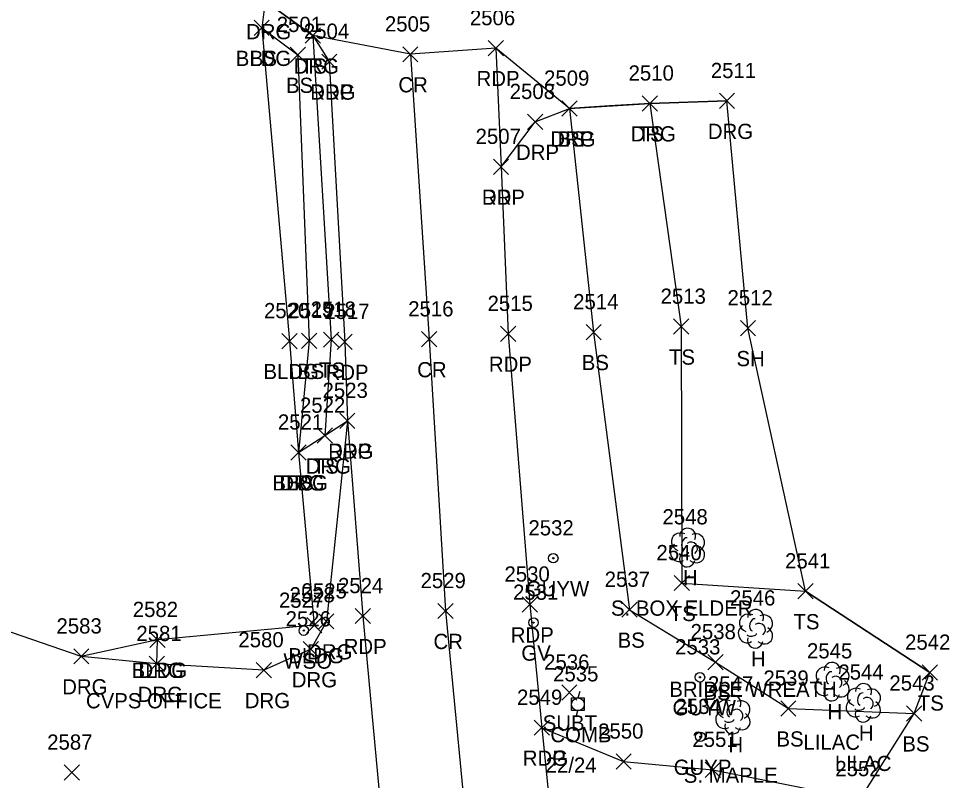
# Model space of a CAD drawing. Extents: x 1461855 to 1464118, y 556196 to 557441.
# Drawn here: x 1462321.2 to 1462443.5, y 556925.6 to 557025.7 of the extents above; entities that cross this region are included whole.
import ezdxf

# ---------------------------------------------------------------- set-up
doc = ezdxf.new("R2010")
doc.units = 0
for name, color, linetype in [('L_A', 7, 'Continuous'), ('L_C', 7, 'Continuous'), ('L_I', 7, 'Continuous'), ('L_TIC', 7, 'Continuous'), ('LBC', 7, 'Continuous'), ('LELB', 7, 'Continuous'), ('LSOGP', 7, 'Continuous'), ('LTD', 7, 'Continuous'), ('P_A', 7, 'Continuous'), ('P_I', 7, 'Continuous'), ('P_TIC', 7, 'Continuous'), ('PET', 7, 'Continuous'), ('PEU', 7, 'Continuous'), ('PRC', 7, 'Continuous'), ('R_A', 7, 'Continuous'), ('R_C', 7, 'Continuous'), ('R_I', 7, 'Continuous'), ('R_TIC', 7, 'Continuous'), ('RDG', 7, 'Continuous'), ('RDP', 7, 'Continuous'), ('U_A', 7, 'Continuous'), ('U_C', 7, 'Continuous'), ('U_I', 7, 'Continuous'), ('U_TIC', 7, 'Continuous'), ('UP', 7, 'Continuous'), ('UPGW', 7, 'Continuous'), ('UWV', 7, 'Continuous')]:
    doc.layers.add(name, color=color, linetype=linetype)

msp = doc.modelspace()

# ---------------------------------------------------------------- linework, layer by layer
at = {"layer": 'L_TIC'}
for points in [[(1462352.15, 557023.47), (1462354.15, 557025.47)], [(1462354.15, 557023.47), (1462352.15, 557025.47)], [(1462352.15, 557023.47), (1462354.15, 557025.47)], [(1462354.15, 557023.47), (1462352.15, 557025.47)], [(1462358.87, 557022.46), (1462360.87, 557024.46)], [(1462360.87, 557022.46), (1462358.87, 557024.46)], [(1462356.9, 557019.93), (1462358.9, 557021.93)], [(1462358.9, 557019.93), (1462356.9, 557021.93)], [(1462403.11, 557013.55), (1462405.11, 557015.55)], [(1462405.11, 557013.55), (1462403.11, 557015.55)], [(1462392.58, 557012.88), (1462394.58, 557014.88)], [(1462394.58, 557012.88), (1462392.58, 557014.88)], [(1462407.23, 556984.23), (1462409.23, 556986.23)], [(1462409.23, 556984.23), (1462407.23, 556986.23)], [(1462416.01, 556984.03), (1462418.01, 556986.03)], [(1462418.01, 556984.03), (1462416.01, 556986.03)], [(1462395.74, 556983.51), (1462397.74, 556985.51)], [(1462397.74, 556983.51), (1462395.74, 556985.51)], [(1462355.79, 556982.33), (1462357.79, 556984.33)], [(1462357.79, 556982.33), (1462355.79, 556984.33)], [(1462358.37, 556982.35), (1462360.37, 556984.35)], [(1462360.37, 556982.35), (1462358.37, 556984.35)], [(1462361.27, 556982.52), (1462363.27, 556984.52)], [(1462363.27, 556982.52), (1462361.27, 556984.52)], [(1462360.44, 556969.91), (1462362.44, 556971.91)], [(1462362.44, 556969.91), (1462360.44, 556971.91)], [(1462356.97, 556967.7), (1462358.97, 556969.7)], [(1462358.97, 556967.7), (1462356.97, 556969.7)], [(1462356.97, 556967.7), (1462358.97, 556969.7)], [(1462358.97, 556967.7), (1462356.97, 556969.7)], [(1462407.33, 556950.54), (1462409.33, 556952.54)], [(1462409.33, 556950.54), (1462407.33, 556952.54)], [(1462423.57, 556949.46), (1462425.57, 556951.46)], [(1462425.57, 556949.46), (1462423.57, 556951.46)], [(1462400.45, 556947.04), (1462402.45, 556949.04)], [(1462402.45, 556947.04), (1462400.45, 556949.04)], [(1462359.06, 556945), (1462361.06, 556947)], [(1462361.06, 556945), (1462359.06, 556947)], [(1462338.48, 556943.08), (1462340.48, 556945.08)], [(1462340.48, 556943.08), (1462338.48, 556945.08)], [(1462411.73, 556940.16), (1462413.73, 556942.16)], [(1462413.73, 556940.16), (1462411.73, 556942.16)], [(1462439.9, 556938.78), (1462441.9, 556940.78)], [(1462441.9, 556938.78), (1462439.9, 556940.78)], [(1462421.31, 556934.06), (1462423.31, 556936.06)], [(1462423.31, 556934.06), (1462421.31, 556936.06)], [(1462437.84, 556933.41), (1462439.84, 556935.41)], [(1462439.84, 556933.41), (1462437.84, 556935.41)], [(1462327.23, 556925.65), (1462329.23, 556927.65)], [(1462329.23, 556925.65), (1462327.23, 556927.65)]]:
    msp.add_lwpolyline(points, dxfattribs=at)
at = {"layer": 'LBC'}
msp.add_lwpolyline([(1462353.15, 557024.47), (1462356.79, 556983.33), (1462357.97, 556968.7), (1462360.06, 556946), (1462339.48, 556944.08)], dxfattribs=at)
at = {"layer": 'LELB'}
for points in [[(1462353.15, 557024.47), (1462357.9, 557020.93), (1462359.37, 556983.35), (1462357.97, 556968.7)], [(1462359.87, 557023.46), (1462362.27, 556983.52), (1462361.44, 556970.91)], [(1462393.58, 557013.88), (1462396.74, 556984.51), (1462401.45, 556948.04), (1462412.73, 556941.16), (1462422.31, 556935.06), (1462438.84, 556934.41)], [(1462404.11, 557014.55), (1462408.23, 556985.23), (1462408.33, 556951.54), (1462424.57, 556950.46), (1462440.9, 556939.78)]]:
    msp.add_lwpolyline(points, dxfattribs=at)
at = {"layer": 'LSOGP'}
msp.add_lwpolyline([(1462431.74, 556923.17), (1462438.84, 556934.41), (1462440.9, 556939.78), (1462424.57, 556950.46), (1462417.01, 556985.03), (1462414.25, 557014.88), (1462409.18, 557014.72), (1462404.11, 557014.55), (1462398.84, 557014.22), (1462393.58, 557013.88), (1462383.89, 557021.82), (1462372.67, 557021), (1462359.87, 557023.46), (1462353.6, 557027.98), (1462353.15, 557024.47), (1462356.79, 556983.33), (1462357.97, 556968.7), (1462360.06, 556946), (1462339.48, 556944.08), (1462329.46, 556941.91), (1462322.96, 556944.14), (1462316.46, 556946.37)], dxfattribs=at)
at = {"layer": 'LTD'}
for p, q in [((1462409.04, 556956.25), (1462409.04, 556956.25)), ((1462409.04, 556956.25), (1462409.04, 556956.25)), ((1462417.97, 556945.59), (1462417.97, 556945.59)), ((1462417.97, 556945.59), (1462417.97, 556945.59)), ((1462428.02, 556938.64), (1462428.02, 556938.64)), ((1462428.02, 556938.64), (1462428.02, 556938.64)), ((1462432.14, 556935.85), (1462432.14, 556935.85)), ((1462432.14, 556935.85), (1462432.14, 556935.85)), ((1462415.01, 556934.3), (1462415.01, 556934.3)), ((1462415.01, 556934.3), (1462415.01, 556934.3))]:
    msp.add_line(p, q, dxfattribs=at)
for centre in [(1462409.09, 556957.69), (1462418.02, 556947.02), (1462428.07, 556940.07), (1462432.19, 556937.29), (1462415.05, 556935.73)]:
    msp.add_arc(centre, 1.05, 335.5272, 180.9563, dxfattribs=at)
for centre, major_axis, ratio, start_param, end_param in [((1462408.25, 556956.92), (1.21, -0.51), 0.895232, 1.570796, 4.712389), ((1462410.08, 556956.84), (-1.14, -0.48), 0.949671, 1.570796, 4.712389), ((1462407.96, 556955.55), (0.58, -1.04), 0.959034, 3.141593, 6.283185), ((1462408.83, 556956.71), (-0.208, -0.792), 0.645439, 3.141593, 6.283185), ((1462409.54, 556956.09), (-0.5, 0.667), 0.989748, 3.141593, 6.283185), ((1462408.58, 556955.5), (-0.625, -0.083), 0.423636, 0, 3.141593), ((1462410.04, 556955.42), (-1.09, 0.79), 0.841452, 1.570796, 4.712389), ((1462409.04, 556954.75), (0.26, 1.06), 0.942809, 1.570796, 4.712389), ((1462417.18, 556946.26), (1.21, -0.51), 0.895232, 1.570796, 4.712389), ((1462417.76, 556946.05), (-0.208, -0.792), 0.645439, 3.141593, 6.283185), ((1462419.01, 556946.17), (-1.14, -0.48), 0.949671, 1.570796, 4.712389), ((1462416.89, 556944.88), (0.58, -1.04), 0.959034, 3.141593, 6.283185), ((1462418.47, 556945.42), (-0.5, 0.667), 0.989748, 3.141593, 6.283185), ((1462418.97, 556944.76), (-1.09, 0.79), 0.841452, 1.570796, 4.712389), ((1462417.97, 556944.09), (0.26, 1.06), 0.942809, 1.570796, 4.712389), ((1462417.51, 556944.84), (-0.625, -0.083), 0.423636, 0, 3.141593), ((1462427.23, 556939.3), (1.21, -0.51), 0.895232, 1.570796, 4.712389), ((1462429.06, 556939.22), (-1.14, -0.48), 0.949671, 1.570796, 4.712389), ((1462427.81, 556939.1), (-0.208, -0.792), 0.645439, 3.141593, 6.283185), ((1462428.52, 556938.47), (-0.5, 0.667), 0.989748, 3.141593, 6.283185), ((1462426.94, 556937.93), (0.58, -1.04), 0.959034, 3.141593, 6.283185), ((1462429.02, 556937.8), (-1.09, 0.79), 0.841452, 1.570796, 4.712389), ((1462428.02, 556937.14), (0.26, 1.06), 0.942809, 1.570796, 4.712389), ((1462427.56, 556937.89), (-0.625, -0.083), 0.423636, 0, 3.141593), ((1462431.35, 556936.52), (1.21, -0.51), 0.895232, 1.570796, 4.712389), ((1462431.93, 556936.31), (-0.208, -0.792), 0.645439, 3.141593, 6.283185), ((1462433.18, 556936.43), (-1.14, -0.48), 0.949671, 1.570796, 4.712389), ((1462414.21, 556934.97), (1.21, -0.51), 0.895232, 1.570796, 4.712389), ((1462416.05, 556934.88), (-1.14, -0.48), 0.949671, 1.570796, 4.712389), ((1462431.06, 556935.14), (0.58, -1.04), 0.959034, 3.141593, 6.283185), ((1462432.64, 556935.68), (-0.5, 0.667), 0.989748, 3.141593, 6.283185), ((1462433.14, 556935.02), (-1.09, 0.79), 0.841452, 1.570796, 4.712389), ((1462413.92, 556933.59), (0.58, -1.04), 0.959034, 3.141593, 6.283185), ((1462414.8, 556934.76), (-0.208, -0.792), 0.645439, 3.141593, 6.283185), ((1462415.51, 556934.13), (-0.5, 0.667), 0.989748, 3.141593, 6.283185), ((1462432.14, 556934.35), (0.26, 1.06), 0.942809, 1.570796, 4.712389), ((1462431.68, 556935.1), (-0.625, -0.083), 0.423636, 0, 3.141593), ((1462414.55, 556933.55), (-0.625, -0.083), 0.423636, 0, 3.141593), ((1462416.01, 556933.47), (-1.09, 0.79), 0.841452, 1.570796, 4.712389), ((1462415.01, 556932.8), (0.26, 1.06), 0.942809, 1.570796, 4.712389)]:
    msp.add_ellipse(centre, major_axis=major_axis, ratio=ratio, start_param=start_param, end_param=end_param, dxfattribs=at)
at = {"layer": 'P_TIC'}
for points in [[(1462382.89, 557020.82), (1462384.89, 557022.82)], [(1462384.89, 557020.82), (1462382.89, 557022.82)], [(1462371.67, 557020), (1462373.67, 557022)], [(1462373.67, 557020), (1462371.67, 557022)], [(1462361.03, 557019.04), (1462363.03, 557021.04)], [(1462363.03, 557019.04), (1462361.03, 557021.04)], [(1462383.58, 557005.23), (1462385.58, 557007.23)], [(1462385.58, 557005.23), (1462383.58, 557007.23)], [(1462374.13, 556982.57), (1462376.13, 556984.57)], [(1462376.13, 556982.57), (1462374.13, 556984.57)], [(1462384.51, 556983.29), (1462386.51, 556985.29)], [(1462386.51, 556983.29), (1462384.51, 556985.29)], [(1462363.05, 556982.23), (1462365.05, 556984.23)], [(1462365.05, 556982.23), (1462363.05, 556984.23)], [(1462363.4, 556971.86), (1462365.4, 556973.86)], [(1462365.4, 556971.86), (1462363.4, 556973.86)], [(1462387.37, 556947.73), (1462389.37, 556949.73)], [(1462389.37, 556947.73), (1462387.37, 556949.73)], [(1462365.43, 556946.21), (1462367.43, 556948.21)], [(1462367.43, 556946.21), (1462365.43, 556948.21)], [(1462376.28, 556946.87), (1462378.28, 556948.87)], [(1462378.28, 556946.87), (1462376.28, 556948.87)], [(1462388.95, 556931.54), (1462390.95, 556933.54)], [(1462390.95, 556931.54), (1462388.95, 556933.54)], [(1462388.95, 556931.54), (1462390.95, 556933.54)], [(1462390.95, 556931.54), (1462388.95, 556933.54)], [(1462399.68, 556927.1), (1462401.68, 556929.1)], [(1462401.68, 556927.1), (1462399.68, 556929.1)], [(1462411.4, 556926.01), (1462413.4, 556928.01)], [(1462413.4, 556926.01), (1462411.4, 556928.01)]]:
    msp.add_lwpolyline(points, dxfattribs=at)
at = {"layer": 'PET'}
for points in [[(1462383.89, 557021.82), (1462384.58, 557006.23), (1462385.51, 556984.29), (1462388.37, 556948.73), (1462389.95, 556932.54), (1462392.03, 556911.53), (1462394.3, 556882.81), (1462397.76, 556851.93), (1462399.65, 556831.99), (1462404.02, 556789.03), (1462407.72, 556744.12), (1462409.88, 556716.71), (1462411.52, 556698.02), (1462413.04, 556675.92), (1462416.6, 556635.99), (1462419.6, 556600.47)], [(1462362.03, 557020.04), (1462364.05, 556983.23), (1462364.4, 556972.86), (1462366.43, 556947.21), (1462369.72, 556911.82), (1462372.49, 556881.81), (1462376.15, 556849.73), (1462377.94, 556830.3), (1462382.42, 556787.09), (1462384.86, 556756.35), (1462386.15, 556741.35), (1462389.31, 556702.38), (1462390.63, 556682.52), (1462394.11, 556641.35), (1462397.73, 556598.46)]]:
    msp.add_lwpolyline(points, dxfattribs=at)
at = {"layer": 'PEU'}
msp.add_lwpolyline([(1462389.95, 556932.54), (1462400.68, 556928.1), (1462412.4, 556927.01), (1462431.74, 556923.17)], dxfattribs=at)
at = {"layer": 'PRC'}
msp.add_lwpolyline([(1462372.67, 557021), (1462375.13, 556983.57), (1462377.28, 556947.87), (1462380.67, 556912.86), (1462383.06, 556883.19), (1462386.59, 556850.47), (1462388.49, 556830.99), (1462393.27, 556787.23), (1462396.72, 556743.28), (1462399.49, 556711.38), (1462401.67, 556680.3), (1462405.06, 556640.86), (1462409.08, 556598.37)], dxfattribs=at)
at = {"layer": 'R_TIC'}
for points in [[(1462358.87, 557022.46), (1462360.87, 557024.46)], [(1462360.87, 557022.46), (1462358.87, 557024.46)], [(1462361.03, 557019.04), (1462363.03, 557021.04)], [(1462363.03, 557019.04), (1462361.03, 557021.04)], [(1462403.11, 557013.55), (1462405.11, 557015.55)], [(1462405.11, 557013.55), (1462403.11, 557015.55)], [(1462413.25, 557013.88), (1462415.25, 557015.88)], [(1462415.25, 557013.88), (1462413.25, 557015.88)], [(1462392.58, 557012.88), (1462394.58, 557014.88)], [(1462394.58, 557012.88), (1462392.58, 557014.88)], [(1462392.58, 557012.88), (1462394.58, 557014.88)], [(1462394.58, 557012.88), (1462392.58, 557014.88)], [(1462388.06, 557011.13), (1462390.06, 557013.13)], [(1462390.06, 557011.13), (1462388.06, 557013.13)], [(1462383.58, 557005.23), (1462385.58, 557007.23)], [(1462385.58, 557005.23), (1462383.58, 557007.23)], [(1462363.4, 556971.86), (1462365.4, 556973.86)], [(1462365.4, 556971.86), (1462363.4, 556973.86)], [(1462360.44, 556969.91), (1462362.44, 556971.91)], [(1462362.44, 556969.91), (1462360.44, 556971.91)], [(1462356.97, 556967.7), (1462358.97, 556969.7)], [(1462358.97, 556967.7), (1462356.97, 556969.7)], [(1462360.64, 556945.51), (1462362.64, 556947.51)], [(1462362.64, 556945.51), (1462360.64, 556947.51)], [(1462338.48, 556943.08), (1462340.48, 556945.08)], [(1462340.48, 556943.08), (1462338.48, 556945.08)], [(1462358.61, 556941.84), (1462360.61, 556943.84)], [(1462360.61, 556941.84), (1462358.61, 556943.84)], [(1462328.46, 556940.91), (1462330.46, 556942.91)], [(1462330.46, 556940.91), (1462328.46, 556942.91)], [(1462338.38, 556939.92), (1462340.38, 556941.92)], [(1462340.38, 556939.92), (1462338.38, 556941.92)], [(1462338.38, 556939.92), (1462340.38, 556941.92)], [(1462340.38, 556939.92), (1462338.38, 556941.92)], [(1462352.44, 556939.1), (1462354.44, 556941.1)], [(1462354.44, 556939.1), (1462352.44, 556941.1)]]:
    msp.add_lwpolyline(points, dxfattribs=at)
at = {"layer": 'RDG'}
for points in [[(1462353.6, 557027.98), (1462359.87, 557023.46), (1462362.03, 557020.04)], [(1462393.58, 557013.88), (1462404.11, 557014.55), (1462414.25, 557014.88)], [(1462357.97, 556968.7), (1462361.44, 556970.91), (1462364.4, 556972.86), (1462361.64, 556946.51), (1462359.61, 556942.84), (1462353.44, 556940.1), (1462339.38, 556940.92), (1462329.46, 556941.91), (1462316.46, 556946.37)], [(1462339.38, 556940.92), (1462339.48, 556944.08)]]:
    msp.add_lwpolyline(points, dxfattribs=at)
at = {"layer": 'RDP'}
msp.add_lwpolyline([(1462384.58, 557006.23), (1462389.06, 557012.13), (1462393.58, 557013.88)], dxfattribs=at)
at = {"layer": 'U_TIC'}
for points in [[(1462392.55, 556936.16), (1462394.55, 556938.16)], [(1462394.55, 556936.16), (1462392.55, 556938.16)]]:
    msp.add_lwpolyline(points, dxfattribs=at)
at = {"layer": 'UP'}
for p, q in [((1462394.93, 556937.28), (1462394.68, 556936.45)), ((1462393.84, 556934.78), (1462393.84, 556936.45)), ((1462393.84, 556936.45), (1462395.51, 556936.45)), ((1462395.51, 556936.45), (1462395.51, 556934.78)), ((1462395.51, 556934.78), (1462393.84, 556934.78)), ((1462394.43, 556933.95), (1462394.68, 556934.78)), ((1462394.68, 556935.62), (1462394.68, 556935.62))]:
    msp.add_line(p, q, dxfattribs=at)
msp.add_circle((1462394.68, 556935.62), 0.833, dxfattribs=at)
at = {"layer": 'UPGW'}
for centre, radius in [((1462391.44, 556954.8), 0.625), ((1462391.44, 556954.8), 0.0833), ((1462410.7, 556939.16), 0.625), ((1462410.7, 556939.16), 0.0833), ((1462410.75, 556931.34), 0.625), ((1462410.75, 556931.34), 0.0833)]:
    msp.add_circle(centre, radius, dxfattribs=at)
at = {"layer": 'UWV'}
for centre, radius in [((1462388.85, 556946.34), 0.625), ((1462358.68, 556945.29), 0.625), ((1462388.85, 556946.34), 0.0833), ((1462358.68, 556945.29), 0.0833)]:
    msp.add_circle(centre, radius, dxfattribs=at)

# ---------------------------------------------------------------- texts
at = {"layer": 'L_A'}
for s, p in [('BLDG', (1462349.74, 557019.47)), ('BS', (1462351.59, 557019.47)), ('TS', (1462358.28, 557018.46)), ('BS', (1462356.34, 557015.93)), ('TS', (1462402.52, 557009.55)), ('BS', (1462392.02, 557008.88)), ('TS', (1462406.64, 556980.23)), ('BS', (1462395.18, 556979.51)), ('SH', (1462415.5, 556980.03)), ('BLDG', (1462353.38, 556978.33)), ('BS', (1462357.81, 556978.35)), ('TS', (1462360.68, 556978.52)), ('TS', (1462359.85, 556965.91)), ('BLDG', (1462354.56, 556963.7)), ('BS', (1462356.41, 556963.7)), ('H', (1462408.47, 556951.25)), ('TS', (1462406.74, 556946.54)), ('TS', (1462422.98, 556945.46)), ('BS', (1462399.89, 556943.04)), ('BLDG', (1462356.65, 556941)), ('H', (1462417.4, 556940.59)), ('BLDG', (1462336.07, 556939.08)), ('BS', (1462411.17, 556936.16)), ('H', (1462427.45, 556933.64)), ('TS', (1462439.31, 556934.78)), ('BS', (1462420.75, 556930.06)), ('H', (1462431.58, 556930.85)), ('H', (1462414.44, 556929.3)), ('BS', (1462437.28, 556929.41))]:
    msp.add_text(s, height=2, dxfattribs=at).set_placement(p)
at = {"layer": 'L_C'}
for s, p in [('S. BOX ELDER', (1462399.02, 556947.25)), ('BRIDLE WREATH', (1462406.68, 556936.59)), ('LILAC', (1462424.29, 556929.64)), ('LILAC', (1462428.42, 556926.85)), ('S. MAPLE', (1462408.58, 556925.3))]:
    msp.add_text(s, height=2, dxfattribs=at).set_placement(p)
at = {"layer": 'L_I'}
for s, p in [('2501', (1462355.13, 557023.93)), ('2509', (1462390.23, 557016.88)), ('2510', (1462401.33, 557017.55)), ('2514', (1462394.05, 556987.51)), ('2513', (1462405.53, 556988.23)), ('2512', (1462414.32, 556988.03)), ('2520', (1462353.45, 556986.33)), ('2519', (1462356.67, 556986.35)), ('2518', (1462359.57, 556986.52)), ('2522', (1462358.18, 556973.91)), ('2521', (1462355.28, 556971.7)), ('2521', (1462355.28, 556971.7)), ('2548', (1462405.78, 556959.25)), ('2540', (1462404.99, 556954.54)), ('2541', (1462421.88, 556953.46)), ('2537', (1462398.19, 556951.04)), ('2528', (1462356.8, 556949)), ('2546', (1462414.66, 556948.59)), ('2582', (1462336.22, 556947.08)), ('2538', (1462409.47, 556944.16)), ('2542', (1462437.64, 556942.78)), ('2545', (1462424.76, 556941.64)), ('2544', (1462428.88, 556938.85)), ('2547', (1462411.75, 556937.3)), ('2539', (1462419.04, 556938.06)), ('2543', (1462435.58, 556937.41)), ('2587', (1462324.98, 556929.65))]:
    msp.add_text(s, height=2, dxfattribs=at).set_placement(p)
at = {"layer": 'P_A'}
for s, p in [('RDP', (1462381.37, 557016.82)), ('CR', (1462371.1, 557016)), ('RDP', (1462359.52, 557015.04)), ('RDP', (1462382.07, 557001.23)), ('RDP', (1462382.99, 556979.29)), ('RDP', (1462361.54, 556978.23)), ('CR', (1462373.57, 556978.57)), ('RDP', (1462361.88, 556967.86)), ('RDP', (1462385.86, 556943.73)), ('RDP', (1462363.92, 556942.21)), ('CR', (1462375.71, 556942.87)), ('RDG', (1462387.44, 556927.54)), ('RDP', (1462387.44, 556927.54))]:
    msp.add_text(s, height=2, dxfattribs=at).set_placement(p)
at = {"layer": 'P_I'}
for s, p in [('2506', (1462380.49, 557024.82)), ('2504', (1462358.69, 557023.04)), ('2505', (1462369.33, 557024)), ('2507', (1462381.24, 557009.23)), ('2517', (1462361.36, 556986.23)), ('2516', (1462372.39, 556986.57)), ('2515', (1462382.81, 556987.29)), ('2523', (1462361.14, 556975.86)), ('2529', (1462374.01, 556950.87)), ('2530', (1462385.03, 556951.73)), ('2524', (1462363.17, 556950.21)), ('2549', (1462386.68, 556935.54)), ('2549', (1462386.68, 556935.54)), ('2550', (1462397.33, 556931.1)), ('2551', (1462409.71, 556930.01)), ('2552', (1462428.48, 556926.17))]:
    msp.add_text(s, height=2, dxfattribs=at).set_placement(p)
at = {"layer": 'R_A'}
for s, p in [('DRG', (1462351.09, 557022.98)), ('DRG', (1462357.36, 557018.46)), ('DRG', (1462359.52, 557015.04)), ('DRG', (1462401.6, 557009.55)), ('DRG', (1462411.74, 557009.88)), ('DRG', (1462391.06, 557008.88)), ('DRP', (1462391.06, 557008.88)), ('DRP', (1462386.55, 557007.13)), ('DRP', (1462382.07, 557001.23)), ('DRG', (1462361.88, 556967.86)), ('DRG', (1462358.93, 556965.91)), ('DRG', (1462355.46, 556963.7)), ('DRG', (1462359.12, 556941.51)), ('DRG', (1462336.97, 556939.08)), ('DRG', (1462357.1, 556937.84)), ('DRG', (1462326.95, 556936.91)), ('DRG', (1462336.87, 556935.92)), ('DRG', (1462336.87, 556935.92)), ('DRG', (1462350.93, 556935.1))]:
    msp.add_text(s, height=2, dxfattribs=at).set_placement(p)
at = {"layer": 'R_C'}
msp.add_text('CVPS OFFICE', height=2, dxfattribs=at).set_placement((1462330.07, 556935.08))
at = {"layer": 'R_I'}
for s, p in [('2504', (1462358.69, 557023.04)), ('2509', (1462390.23, 557016.88)), ('2509', (1462390.23, 557016.88)), ('2510', (1462401.33, 557017.55)), ('2511', (1462412.13, 557017.88)), ('2508', (1462385.72, 557015.13)), ('2507', (1462381.24, 557009.23)), ('2523', (1462361.14, 556975.86)), ('2522', (1462358.18, 556973.91)), ('2521', (1462355.28, 556971.7)), ('2525', (1462358.38, 556949.51)), ('2582', (1462336.22, 556947.08)), ('2526', (1462356.29, 556945.84)), ('2583', (1462326.2, 556944.91)), ('2581', (1462336.69, 556943.92)), ('2581', (1462336.69, 556943.92)), ('2580', (1462350.09, 556943.1))]:
    msp.add_text(s, height=2, dxfattribs=at).set_placement(p)
at = {"layer": 'U_A'}
for s, p in [('GUYW', (1462387.84, 556949.8)), ('GV', (1462387.25, 556941.34)), ('WSO', (1462356.01, 556940.29)), ('GUYW', (1462407.1, 556934.16)), ('SUBT', (1462390.05, 556932.16)), ('COMB', (1462391.06, 556930.62)), ('GUYP', (1462407.26, 556926.34))]:
    msp.add_text(s, height=2, dxfattribs=at).set_placement(p)
at = {"layer": 'U_C'}
msp.add_text('22/24', height=2, dxfattribs=at).set_placement((1462390.44, 556926.62))
at = {"layer": 'U_I'}
for s, p in [('2532', (1462388.18, 556957.8)), ('2527', (1462355.42, 556948.29)), ('2531', (1462386.16, 556949.34)), ('2533', (1462407.44, 556942.16)), ('2536', (1462390.24, 556940.16)), ('2535', (1462391.42, 556938.62)), ('2534', (1462407.49, 556934.34))]:
    msp.add_text(s, height=2, dxfattribs=at).set_placement(p)

doc.saveas('drawing.dxf')
